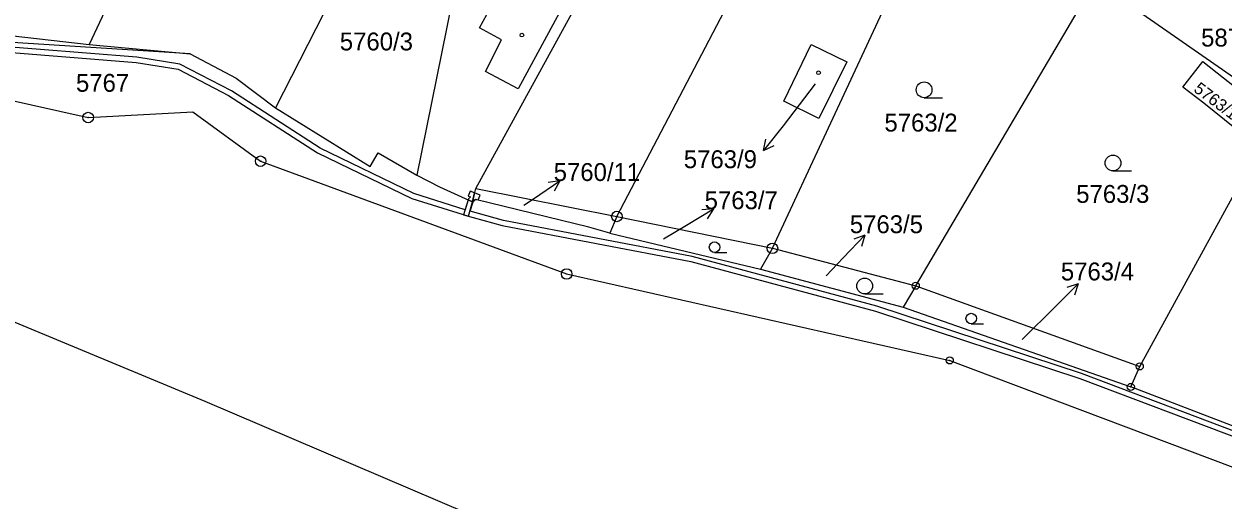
# Model space of a CAD drawing. Extents: x -644096 to -634268, y -1141430 to -1133463.
# Drawn here: x -640050.8 to -639936.8, y -1138536.3 to -1138491 of the extents above; entities that cross this region are included whole.
import ezdxf

# ---------------------------------------------------------------- set-up
doc = ezdxf.new("R2010")
doc.units = 0
for name, color, linetype in [('_CIVIL_CONSTRUCTION', 7, 'Continuous'), ('B_Hranice _3D', 7, 'Continuous'), ('M_Svah_Zarez', 7, 'Continuous'), ('svrsek_osa_sjezdy', 7, 'Continuous'), ('svrsek_osa_VRT', 7, 'Continuous'), ('svrsek_popisy_VRT', 7, 'Continuous'), ('terminal_VRT', 7, 'Continuous')]:
    doc.layers.add(name, color=color, linetype=linetype)

msp = doc.modelspace()

# ---------------------------------------------------------------- linework, layer by layer
at = {"layer": '_CIVIL_CONSTRUCTION'}
for centre, radius in [((-640044.72, -1138499.91), 0.5), ((-640044.72, -1138499.91), 0.0303), ((-640028.33, -1138504.06), 0.5), ((-640028.33, -1138504.06), 0.0303), ((-639994.46, -1138509.31), 0.5), ((-639994.46, -1138509.31), 0.0303), ((-639979.68, -1138512.34), 0.5), ((-639979.68, -1138512.34), 0.0303), ((-639999.24, -1138514.78), 0.5), ((-639999.24, -1138514.78), 0.0303), ((-639966.05, -1138515.9), 0.335), ((-639966.05, -1138515.9), 0.0203), ((-639962.82, -1138523), 0.335), ((-639962.82, -1138523), 0.0203), ((-639944.76, -1138523.57), 0.335), ((-639944.76, -1138523.57), 0.0203), ((-639945.61, -1138525.51), 0.335), ((-639945.61, -1138525.51), 0.0203)]:
    msp.add_circle(centre, radius, dxfattribs=at)
at = {"layer": 'B_Hranice _3D'}
for points in [[(-640054.78, -1138493.5), (-640040.16, -1138494.68), (-640036.16, -1138495.31), (-640031.37, -1138497.81), (-640022.92, -1138503.26), (-640013.94, -1138507.59), (-640008.57, -1138509.29), (-640008.19, -1138507.91), (-640008.59, -1138507.73), (-640008.89, -1138508.67), (-640013.76, -1138507.13), (-640022.68, -1138502.82), (-640031.11, -1138497.37), (-640036, -1138494.83), (-640040.1, -1138494.18), (-640054.48, -1138493.02)], [(-639929.61, -1138532.06), (-639950.29, -1138524.23), (-639969.74, -1138517.83), (-639987.31, -1138513.12), (-640005.25, -1138509.68), (-640008.41, -1138508.81), (-640008.12, -1138507.91), (-640007.89, -1138507.71), (-640007.65, -1138507.74), (-640007.47, -1138507.28), (-640007.99, -1138507.08), (-640008.19, -1138507.91), (-640008.59, -1138507.73), (-640009.05, -1138509.15), (-640005.37, -1138510.16), (-639987.43, -1138513.6), (-639969.88, -1138518.31), (-639950.45, -1138524.71), (-639929.81, -1138532.52)]]:
    msp.add_lwpolyline(points, dxfattribs=at)
msp.add_lwpolyline([(-640008.41, -1138506.91), (-640008.59, -1138507.38), (-640008.38, -1138507.46), (-640008.56, -1138507.65), (-640008.59, -1138507.73), (-640008.19, -1138507.91), (-640007.99, -1138507.08)], close=True, dxfattribs=at)
at = {"layer": 'M_Svah_Zarez'}
for centre in [(-640003.49, -1138492.07), (-639975.29, -1138495.65)]:
    msp.add_circle(centre, 0.175, dxfattribs=at)
at = {"layer": 'svrsek_osa_sjezdy'}
for p, q in [((-639965.26, -1138498.02), (-639963.51, -1138498.02)), ((-639947.31, -1138504.98), (-639945.56, -1138504.98)), ((-639985.18, -1138512.73), (-639984, -1138512.73)), ((-639970.91, -1138516.67), (-639969.16, -1138516.67)), ((-639960.78, -1138519.52), (-639959.6, -1138519.52))]:
    msp.add_line(p, q, dxfattribs=at)
for centre, radius in [((-639965.26, -1138497.27), 0.75), ((-639947.31, -1138504.23), 0.75), ((-639985.18, -1138512.23), 0.502), ((-639970.91, -1138515.92), 0.75), ((-639960.78, -1138519.02), 0.502)]:
    msp.add_circle(centre, radius, dxfattribs=at)
at = {"layer": 'svrsek_popisy_VRT'}
for p, q in [((-639975.62, -1138496.72), (-639978.67, -1138500.69)), ((-639978.67, -1138500.69), (-639980.52, -1138503.05)), ((-639980.52, -1138503.05), (-639980.3, -1138501.96)), ((-639980.52, -1138503.05), (-639979.51, -1138502.57)), ((-640002.38, -1138507.62), (-639999.89, -1138505.94)), ((-639999.89, -1138505.94), (-640001, -1138506.09)), ((-639999.89, -1138505.94), (-640000.44, -1138506.92)), ((-640003.3, -1138508.23), (-640002.38, -1138507.62)), ((-639987.86, -1138510.13), (-639985.29, -1138508.58)), ((-639985.29, -1138508.58), (-639986.4, -1138508.67)), ((-639985.29, -1138508.58), (-639985.89, -1138509.53)), ((-639990.02, -1138511.43), (-639987.86, -1138510.13)), ((-639972.96, -1138513.25), (-639970.88, -1138511.09)), ((-639970.88, -1138511.09), (-639971.93, -1138511.46)), ((-639970.88, -1138511.09), (-639971.21, -1138512.16)), ((-639974.58, -1138514.94), (-639972.96, -1138513.25)), ((-639952.75, -1138517.84), (-639950.63, -1138515.72)), ((-639950.63, -1138515.72), (-639951.69, -1138516.07)), ((-639950.63, -1138515.72), (-639950.98, -1138516.78)), ((-639955.93, -1138521), (-639952.75, -1138517.84))]:
    msp.add_line(p, q, dxfattribs=at)
at = {"layer": 'terminal_VRT'}
for p, q in [((-640004.69, -1138455.47), (-640026.91, -1138498.99)), ((-639994.46, -1138509.31), (-639975.22, -1138472.47)), ((-639979.68, -1138512.34), (-639964.14, -1138478.95)), ((-639966.05, -1138515.9), (-639948.98, -1138486.94)), ((-639948.98, -1138486.94), (-639931.41, -1138499.15)), ((-640044.62, -1138492.95), (-640035.01, -1138493.84)), ((-639944.76, -1138523.57), (-639931.41, -1138499.15)), ((-640008.19, -1138507.91), (-640007.88, -1138506.65)), ((-640007.88, -1138506.65), (-639994.46, -1138509.31)), ((-639994.46, -1138509.31), (-639995.13, -1138510.9)), ((-639994.46, -1138509.31), (-639979.68, -1138512.34)), ((-639995.13, -1138510.9), (-639980.81, -1138514.32)), ((-639979.68, -1138512.34), (-639980.81, -1138514.32)), ((-639979.68, -1138512.34), (-639966.05, -1138515.9)), ((-639980.81, -1138514.32), (-639967.24, -1138517.93)), ((-639966.05, -1138515.9), (-639967.24, -1138517.93)), ((-639966.05, -1138515.9), (-639944.76, -1138523.57)), ((-639967.24, -1138517.93), (-639945.61, -1138525.51)), ((-639945.61, -1138525.51), (-639944.76, -1138523.57))]:
    msp.add_line(p, q, dxfattribs=at)
for points in [[(-640022.85, -1138447.4), (-640036.05, -1138474.64), (-640044.62, -1138492.95)], [(-639995.21, -1138461.05), (-640010.18, -1138489.13), (-640013.49, -1138505.38)], [(-640007.88, -1138506.65), (-640001.6, -1138495.21), (-639985.62, -1138466.06)], [(-640045.51, -1138472.95), (-640054.38, -1138491.86), (-640044.62, -1138492.95)], [(-640197.82, -1138485), (-640139.13, -1138480.78), (-640121.29, -1138482.75), (-640044.72, -1138499.91), (-640034.76, -1138499.38), (-640028.33, -1138504.06), (-639999.24, -1138514.78), (-639962.82, -1138523), (-639917.26, -1138540.19)], [(-640004.75, -1138486.29), (-639999.5, -1138489.16), (-640003.84, -1138497.18), (-640006.94, -1138495.52), (-640005.44, -1138492.51), (-640007.51, -1138491.38), (-640004.75, -1138486.29)], [(-640205.22, -1138498.37), (-640200.84, -1138496.21), (-640193.98, -1138494.61), (-640183.39, -1138492.75), (-640176.15, -1138491.85), (-640165.41, -1138491.22), (-640158.29, -1138491.26), (-640151.07, -1138491.58), (-640143.92, -1138492.2), (-640136.85, -1138493.11), (-640129.99, -1138494.23), (-640123.05, -1138495.72), (-640112.79, -1138498.3), (-640106.24, -1138500.2), (-640092.67, -1138504.61), (-640069.39, -1138512.63), (-640056.22, -1138517.49), (-640033.64, -1138526.87), (-639991.78, -1138544.75), (-639948.52, -1138563.23)], [(-640035.01, -1138493.84), (-640061.39, -1138492.18), (-640063.92, -1138491.57)], [(-639978.59, -1138498.34), (-639976.01, -1138492.95), (-639972.61, -1138494.61), (-639975.26, -1138499.99), (-639978.59, -1138498.34)], [(-640035.01, -1138493.84), (-640030.66, -1138496.18), (-640026.91, -1138498.99)], [(-639938.77, -1138494.59), (-639936.81, -1138496.13), (-639933.82, -1138498.48), (-639932.48, -1138499.52), (-639934.28, -1138501.96), (-639935.72, -1138500.91), (-639938.67, -1138498.55), (-639940.67, -1138497.02), (-639938.77, -1138494.59)], [(-640026.91, -1138498.99), (-640017.93, -1138504.55), (-640017.14, -1138503.27), (-640013.49, -1138505.38)], [(-640013.49, -1138505.38), (-640011.34, -1138506.51), (-640008.19, -1138507.91)], [(-639995.13, -1138510.9), (-639997.12, -1138510.33), (-640007.89, -1138507.71), (-640008.19, -1138507.91)], [(-639903.48, -1138534.59), (-639909.33, -1138534.71), (-639924, -1138533.82), (-639945.61, -1138525.51)]]:
    msp.add_lwpolyline(points, dxfattribs=at)

# ---------------------------------------------------------------- texts
at = {"layer": 'svrsek_osa_VRT'}
for s, p in [('5760/3', (-640020.8, -1138493.53)), ('5873/9', (-639938.93, -1138493.16)), ('5767', (-640045.88, -1138497.46)), ('5763/2', (-639969.03, -1138501.24)), ('5763/9', (-639988.1, -1138504.72)), ('5760/11', (-640000.47, -1138505.94)), ('5763/7', (-639986.12, -1138508.62)), ('5763/3', (-639950.8, -1138508.02)), ('5763/5', (-639972.32, -1138510.9)), ('5763/4', (-639952.26, -1138515.39))]:
    msp.add_text(s, height=1.7, dxfattribs=at).set_placement(p)
msp.add_text('5763/10', height=1.14, rotation=323, dxfattribs=at).set_placement((-639939.72, -1138497.37))

doc.saveas('drawing.dxf')
